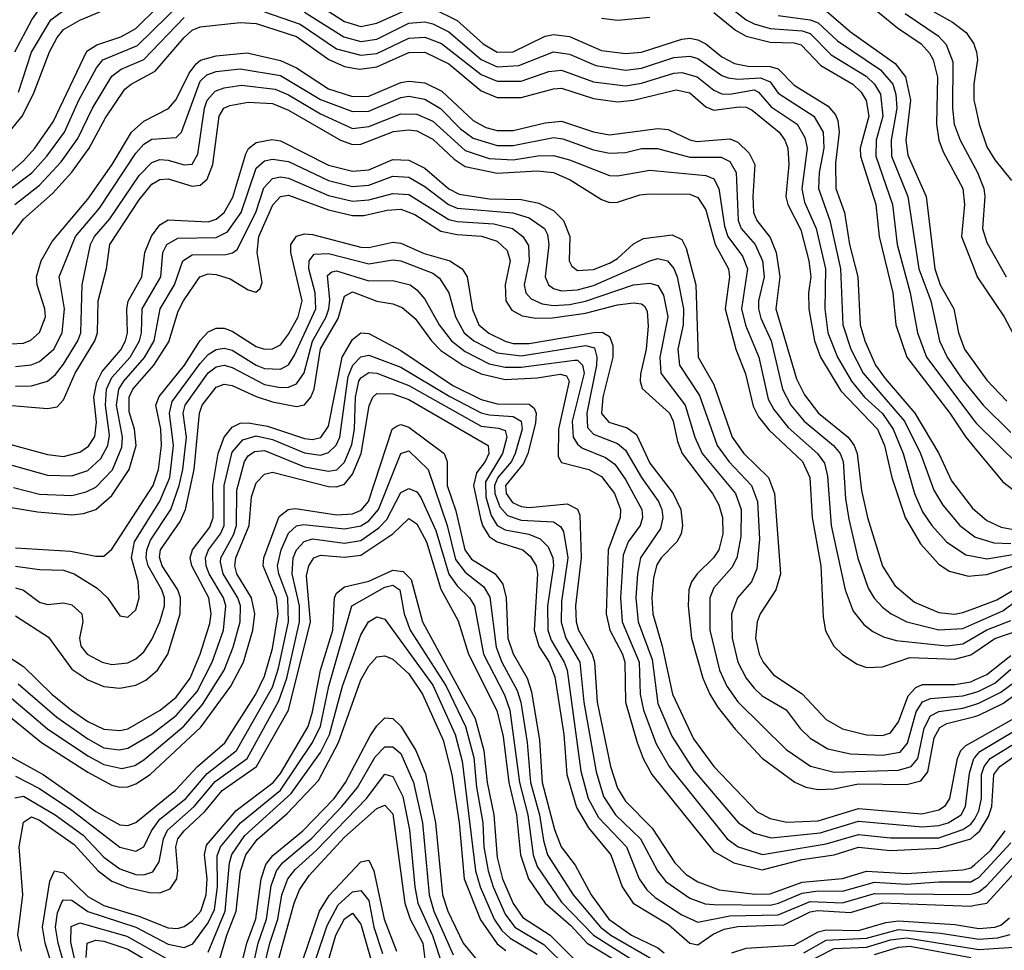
# Model space of a CAD drawing. Header units: inches. Extents: x 990535 to 1117859, y 769386 to 892122.
# Tile 259 of 656: x 1017620 to 1020073, y 875692 to 878010. Entities that reach past the tile are written whole.
import ezdxf

# ---------------------------------------------------------------- set-up
doc = ezdxf.new("R2010")
doc.units = ezdxf.units.IN
doc.header["$MEASUREMENT"] = 0
doc.layers.add('B0817', color=7, linetype='Continuous')
doc.layers.add('B0827', color=7, linetype='Continuous')

msp = doc.modelspace()

# ---------------------------------------------------------------- linework, layer by layer
at = {"layer": 'B0817', "color": 5}
for points, elevation in [([(1017530, 877571.9), (1017630, 877658.6), (1017658, 877690), (1017704, 877756), (1017788.1, 877931.9), (1017812.4, 877947.6), (1017872.3, 877967.7), (1017910, 877988), (1018020.8, 878099.2)], 4080), ([(1017544.6, 877670), (1017626.8, 877770), (1017654.5, 877825.5), (1017694.5, 877930), (1017713.8, 877966.2), (1017730, 877985.9), (1017770, 878009.4), (1017870, 878050.5)], 4120), ([(1017590, 877583.3), (1017650.9, 877629.1), (1017687.7, 877670), (1017732.3, 877730), (1017767.7, 877810), (1017811.5, 877890), (1017828, 877910), (1017914, 877946), (1018025.4, 878054.6)], 4060), ([(1018350, 878056.1), (1018430, 878005.7), (1018470, 877993.5), (1018510, 878001.7), (1018590, 878037.6)], 4080), ([(1019362.8, 878062.8), (1019430, 878010), (1019450, 878000), (1019490, 877988.6), (1019570, 877982.5), (1019590, 877975.7), (1019642.5, 877922.5), (1019729.4, 877869.4), (1019749.8, 877849.7), (1019764.8, 877824.8), (1019770.7, 877770), (1019754.3, 877710), (1019753, 877670), (1019794.9, 877550), (1019806.3, 877450), (1019838.8, 877330), (1019857, 877230), (1019880, 877170), (1020000, 877009.6)], 4140), ([(1019711, 878070), (1019807.8, 877990), (1019866, 877950), (1019887.3, 877927.3), (1019896.6, 877910), (1019906.8, 877866.8), (1019904.4, 877750), (1019910.6, 877710.6), (1019921.5, 877681.5), (1019969.8, 877590), (1019974.7, 877550), (1019966.5, 877470), (1020000, 877385.7)], 4220), ([(1019862.9, 878050), (1019944.1, 878004.1), (1019978.1, 877978.1), (1019997.2, 877950), (1020000, 877941.9)], 4260), ([(1017608.7, 877930), (1017650.6, 878010), (1017670, 878037.7)], 4160), ([(1017617.3, 877830), (1017650, 877929.1), (1017698, 878010), (1017730, 878033.3)], 4140), ([(1018230.7, 878030), (1018319.3, 877999.3), (1018410, 877937.7), (1018470, 877921.6), (1018510, 877925.9), (1018590, 877964.1), (1018630, 877967), (1018671.3, 877951.3), (1018770, 877873.6), (1018810, 877856.8), (1018870, 877857.1), (1018938.9, 877881.1), (1018970, 877884.7), (1019050, 877855.5), (1019130, 877845.8), (1019170, 877851.9), (1019250, 877877), (1019270, 877878.9), (1019307.9, 877867.9), (1019350, 877834.5), (1019370, 877825.8), (1019390, 877824.7), (1019450, 877835.5), (1019461.3, 877830), (1019492.9, 877792.9), (1019557.4, 877750), (1019576.9, 877716.9), (1019582.3, 877690), (1019568.9, 877588.9), (1019576.1, 877556.1), (1019605, 877490), (1019628.4, 877390), (1019626.3, 877290), (1019634.2, 877230), (1019657.8, 877170), (1019692.8, 877110), (1019725.4, 877070), (1019770, 877029), (1019796.8, 876990), (1019821.1, 876930), (1019849.8, 876830), (1019870, 876784.4), (1019893, 876750), (1019929.5, 876709.5), (1019977.4, 876677.3), (1020000, 876672.9)], 4040), ([(1018330, 878029.3), (1018427.7, 877967.7), (1018470, 877956.4), (1018510, 877961.7), (1018590, 878001.3), (1018630, 878004.9), (1018650, 878000), (1018690, 877980.3), (1018770, 877911.5), (1018810, 877893), (1018863.9, 877896.1), (1018950, 877930), (1018990, 877924.5), (1019055.9, 877895.9), (1019130, 877884.7), (1019170, 877889.3), (1019250, 877916.4), (1019290, 877919.8), (1019310, 877913.3), (1019370, 877871.4), (1019385.4, 877865.4), (1019410, 877862.4), (1019465.7, 877865.7), (1019490, 877855.6), (1019510, 877827.3), (1019598.9, 877770), (1019622, 877730), (1019624, 877690), (1019612.6, 877630), (1019610.5, 877590), (1019639, 877510), (1019665.7, 877390), (1019670.9, 877250), (1019691.5, 877190), (1019722.1, 877130), (1019825, 877010), (1019864.7, 876930), (1019898, 876838), (1019920.7, 876800.7), (1019962.4, 876750), (1020000, 876722.5)], 4060), ([(1018650, 878038.2), (1018710, 878008.6), (1018775.1, 877950), (1018810, 877929.7), (1018850, 877930), (1018930, 877969.2), (1018950, 877973.8), (1018990, 877968.4), (1019070, 877933.6), (1019130, 877926), (1019170, 877929.4), (1019270, 877961.8), (1019290, 877964), (1019310, 877960.4), (1019329.9, 877949.9), (1019370, 877917.5), (1019401.3, 877901.3), (1019434.8, 877894.8), (1019490, 877893.8), (1019510, 877887.8), (1019550, 877847.2), (1019634.6, 877794.6), (1019653, 877773), (1019658.9, 877758.9), (1019661.9, 877730), (1019652.9, 877652.9), (1019653.6, 877590), (1019675, 877530), (1019687.6, 877450), (1019708.6, 877370), (1019714.7, 877250), (1019726.2, 877210), (1019752.6, 877150), (1019776.3, 877116.3), (1019850.8, 877030), (1019910.3, 876930), (1019941.8, 876861.8), (1019993.9, 876793.9), (1020000, 876788.6)], 4080), ([(1019350, 878028.5), (1019404, 877984), (1019430, 877969.3), (1019490, 877954.5), (1019550, 877952.7), (1019567.6, 877947.6), (1019616, 877896), (1019696.2, 877850), (1019716.9, 877830), (1019729.4, 877809.4), (1019735.6, 877770), (1019714.6, 877690), (1019715.3, 877670), (1019753, 877550), (1019761.4, 877470), (1019795.4, 877330), (1019803.3, 877250), (1019830.8, 877170), (1019937.4, 877030), (1019977.7, 876970), (1020000, 876943.3)], 4120), ([(1019630, 878032.5), (1019690, 877980.4), (1019801.5, 877901.5), (1019827.7, 877867.7), (1019839.4, 877810), (1019828.2, 877710), (1019833, 877673), (1019879.1, 877570), (1019900.8, 877390), (1019913.9, 877350), (1019947.7, 877290), (1019959.2, 877230), (1019974.3, 877190), (1020000, 877154.3)], 4180), ([(1019826.1, 878026.1), (1019908.7, 877970), (1019928.8, 877948.8), (1019945.5, 877905.6), (1019944.3, 877790), (1019948.6, 877750), (1019963.4, 877710), (1020000, 877642.4)], 4240), ([(1017550, 877408), (1017630, 877513.4), (1017702.4, 877577.6), (1017750, 877630.4), (1017793.3, 877690), (1017834.3, 877765.7), (1017882.7, 877837.3), (1017897.8, 877850), (1017957.7, 877882.2), (1018030, 877966.1), (1018050, 877984.2), (1018070, 877992.2), (1018170, 878003.4), (1018210, 878000.9), (1018310, 877968.3), (1018390.8, 877910.8), (1018430, 877893.9), (1018467.1, 877887.1), (1018510, 877892.8), (1018590, 877928.6), (1018630, 877929.8), (1018690, 877900.4), (1018770, 877833), (1018810, 877816.6), (1018870, 877816.1), (1018950, 877838.5), (1018970, 877840), (1019050, 877814), (1019110, 877805.8), (1019150, 877810), (1019255.7, 877835.7), (1019290, 877827.8), (1019330, 877793.6), (1019350, 877784.9), (1019413.2, 877793.2), (1019430, 877792.8), (1019445.2, 877785.2), (1019512.6, 877730), (1019527, 877710), (1019534, 877690), (1019536.6, 877650), (1019529.6, 877570), (1019534, 877550), (1019566.5, 877486.5), (1019586.8, 877410), (1019591.8, 877370), (1019585.7, 877330), (1019586.2, 877290), (1019600.7, 877210), (1019615.4, 877170), (1019665.8, 877085.8), (1019757.6, 876990), (1019775.3, 876950), (1019793.1, 876870), (1019826.7, 876770), (1019865.1, 876705.1), (1019910, 876654), (1019936.3, 876636.3), (1019984.3, 876624.3), (1020000, 876625.6)], 4020), ([(1017608.6, 877550), (1017670, 877597.9), (1017723.6, 877656.4), (1017765.6, 877714.4), (1017802.1, 877790), (1017850.3, 877870), (1017873.1, 877886.9), (1017930, 877910.8), (1018030, 878016.2)], 4040), ([(1019070, 878014.2), (1019110, 878009.4), (1019190, 878016.8)], 4120), ([(1019510, 878020.7), (1019590, 878010.2), (1019610, 878002.6), (1019657.5, 877957.5), (1019765.1, 877885.1), (1019795.6, 877850), (1019803.6, 877823.6), (1019805.7, 877790), (1019791.3, 877710), (1019792.3, 877670), (1019833.2, 877570), (1019860.2, 877390), (1019890.4, 877309.6), (1019912.4, 877210), (1019931.4, 877170), (1019970, 877112.3), (1020000, 877075.8)], 4160), ([(1017597.4, 877202.6), (1017630, 877204.9), (1017648.1, 877211.9), (1017670, 877231.3), (1017684.4, 877270), (1017683.4, 877290), (1017664.4, 877350), (1017662.7, 877370), (1017674.1, 877410), (1017701.8, 877458.2), (1017790, 877563.3), (1017850.8, 877650), (1017899, 877730), (1017930, 877757.2), (1017990.9, 877789), (1018010, 877811.3), (1018042.6, 877877.4), (1018059.8, 877900.2), (1018070.6, 877909.4), (1018110, 877920.3), (1018187.4, 877927.4), (1018270, 877908.6), (1018310, 877890.4), (1018390, 877838.2), (1018450, 877819.2), (1018490, 877819.9), (1018570, 877853.7), (1018590, 877857.6), (1018630, 877852.7), (1018672.3, 877832.3), (1018750, 877759.5), (1018781.9, 877741.9), (1018810, 877734.2), (1018850, 877734.5), (1018930, 877753.6), (1018970, 877757.7), (1019050, 877731.1), (1019090, 877723.8), (1019210, 877739.6), (1019236.4, 877736.4), (1019290, 877711), (1019307.3, 877707.3), (1019390, 877713.5), (1019410, 877704.9), (1019438.1, 877678.1), (1019451.8, 877650), (1019446.7, 877570), (1019448.7, 877530), (1019456.8, 877510), (1019490, 877467.6), (1019505.4, 877430), (1019514.3, 877370), (1019504.1, 877290), (1019556.1, 877116.1), (1019575.5, 877075.5), (1019610.3, 877030.3), (1019684.1, 876970), (1019699.1, 876950), (1019706.6, 876930), (1019717.9, 876837.9), (1019732.9, 876770), (1019770, 876648.8), (1019800.5, 876600.5), (1019850, 876559.3), (1019910, 876533.7), (1019949.6, 876529.6), (1019970, 876533.3), (1020000, 876544.7)], 3980), ([(1017610, 877146.8), (1017649.1, 877150.9), (1017670, 877159), (1017705.4, 877190), (1017726.5, 877230), (1017732.5, 877290), (1017719.2, 877370), (1017759.6, 877470), (1017818.9, 877541.1), (1017910, 877677.6), (1017930, 877700.5), (1017950, 877713.1), (1018010, 877716.8), (1018023.9, 877730), (1018070, 877857), (1018087, 877873), (1018110, 877881.5), (1018170, 877888.2), (1018270, 877871.2), (1018370, 877811.9), (1018450, 877781.5), (1018490, 877782.8), (1018570, 877816.7), (1018590, 877819.5), (1018630, 877812.5), (1018669.2, 877789.2), (1018718.8, 877738.8), (1018750, 877715.2), (1018810, 877696.8), (1018850, 877697.1), (1018950, 877716.9), (1018973.8, 877713.8), (1019050, 877686.3), (1019090, 877677.6), (1019130, 877679.8), (1019170, 877689.1), (1019209.1, 877689.1), (1019290, 877667.9), (1019368.2, 877668.2), (1019390, 877657.2), (1019405.7, 877630), (1019410.3, 877510), (1019418.1, 877490), (1019453, 877450), (1019471, 877410), (1019475, 877370), (1019461.2, 877310), (1019461.2, 877290), (1019466.6, 877266.6), (1019492.6, 877210), (1019520.5, 877090), (1019541.7, 877050), (1019574.9, 877010), (1019648.1, 876950), (1019664.9, 876930), (1019671.7, 876910), (1019677.5, 876817.5), (1019685.9, 876765.9), (1019708.7, 876668.7), (1019734.5, 876594.5), (1019749.4, 876569.4), (1019770, 876546.9), (1019791.8, 876530), (1019830.6, 876510.6), (1019910, 876490.5), (1019970, 876493.7), (1020000, 876507)], 3960), ([(1020000, 877867.2), (1019997.4, 877850), (1019997.9, 877810), (1020000, 877800.3)], 4260), ([(1017610, 877097.4), (1017650, 877098.2), (1017690, 877110.1), (1017710, 877126.9), (1017730, 877152.5), (1017765.5, 877210), (1017772.8, 877230), (1017776.5, 877350), (1017796.5, 877450), (1017806.9, 877470), (1017845.4, 877514.6), (1017918.1, 877621.9), (1017950, 877654.6), (1017970, 877661.7), (1017990, 877660.7), (1018030, 877649), (1018050, 877650.1), (1018064.6, 877675.4), (1018080.7, 877790), (1018087.2, 877810), (1018107.5, 877832.5), (1018130, 877840.8), (1018173, 877847), (1018257, 877837), (1018290, 877823.2), (1018370, 877775.7), (1018450, 877739.7), (1018490, 877744), (1018570, 877775.7), (1018610, 877775.2), (1018650, 877757.6), (1018730, 877684.4), (1018790, 877664.5), (1018850, 877661.5), (1018911.6, 877671.6), (1018950, 877672.3), (1018990, 877661.2), (1019090, 877622.4), (1019110, 877621.3), (1019190, 877635.9), (1019330, 877622.6), (1019350, 877613.9), (1019362.4, 877590), (1019376.2, 877496.2), (1019384.4, 877470), (1019421.4, 877421.4), (1019433.3, 877390), (1019418.6, 877290), (1019429.1, 877249.1), (1019461.9, 877170), (1019485, 877065), (1019499, 877039), (1019534.8, 876994.8), (1019608.4, 876930), (1019625.4, 876905.4), (1019633.1, 876873.1), (1019642.1, 876750), (1019676.8, 876590), (1019697.3, 876537.3), (1019723.9, 876503.9), (1019746.3, 876486.3), (1019772.8, 876472.8), (1019804.1, 876464.1), (1019930, 876451), (1019970, 876455.6), (1020000, 876473)], 3940), ([(1017570, 877052), (1017690, 877041.7), (1017713.9, 877046.1), (1017730, 877063.7), (1017758.3, 877130), (1017808.1, 877210), (1017814.7, 877230), (1017816, 877310), (1017836.6, 877390), (1017845, 877450), (1017918.2, 877561.8), (1017950, 877600.8), (1017970, 877612.5), (1017990, 877614.2), (1018050, 877595.9), (1018070, 877598.1), (1018087.3, 877612.7), (1018101.6, 877650), (1018117.5, 877770), (1018128.9, 877790), (1018143.7, 877796.3), (1018190, 877804.5), (1018250, 877801.8), (1018290, 877784.6), (1018419.7, 877710), (1018450, 877699.7), (1018470, 877700), (1018551.7, 877731.7), (1018590, 877736.1), (1018610, 877733.3), (1018650, 877712.7), (1018702.6, 877662.6), (1018730, 877644.5), (1018810, 877627.7), (1018910, 877633.9), (1018950, 877629.4), (1018991.5, 877611.5), (1019070, 877562.5), (1019090, 877555.3), (1019110, 877556), (1019165.8, 877574.2), (1019190, 877576.5), (1019290, 877575.3), (1019310, 877567.4), (1019330, 877536.6), (1019353, 877450), (1019386.3, 877390), (1019388.9, 877370), (1019377.8, 877290), (1019405, 877190), (1019428.3, 877128.3), (1019447.5, 877047.5), (1019461, 877021), (1019487.7, 876987.7), (1019571.1, 876910), (1019589.3, 876870), (1019594.7, 876770), (1019616, 876650), (1019622.3, 876522.3), (1019628.2, 876488.2), (1019648.8, 876450), (1019669.4, 876430), (1019705.4, 876405.4), (1019730, 876396.6), (1019770, 876398.5), (1019838.5, 876421.5), (1019950, 876417.6), (1019990, 876428.2), (1020000, 876435)], 3920), ([(1017570, 876959.7), (1017690, 876927.3), (1017730, 876922.5), (1017770, 876932.7), (1017791.8, 876948.2), (1017808, 876972), (1017812, 877008), (1017805.6, 877070), (1017812.6, 877107.4), (1017826.2, 877133.8), (1017872.3, 877187.7), (1017884.2, 877210), (1017888.9, 877230), (1017887.3, 877290), (1017890.8, 877309.2), (1017924.9, 877370), (1017932.1, 877430), (1017948.7, 877471.3), (1017970, 877499.7), (1017990, 877511.6), (1018090, 877506.9), (1018110, 877513.8), (1018130, 877529.8), (1018151.9, 877568.1), (1018183.5, 877676.5), (1018190.7, 877689.3), (1018210, 877704.3), (1018248.4, 877711.6), (1018270, 877708.3), (1018390, 877648), (1018450, 877633.1), (1018490, 877636), (1018550, 877661.9), (1018590, 877660), (1018630, 877640.5), (1018690, 877589.2), (1018715.5, 877575.5), (1018790, 877563.9), (1018870, 877562.5), (1018913.6, 877553.6), (1018950, 877534.9), (1018974.9, 877510), (1018991, 877470), (1018989.5, 877409.5), (1018996, 877396), (1019010, 877385.7), (1019050, 877388.3), (1019090, 877403.6), (1019110, 877415.8), (1019150, 877452), (1019174.4, 877465.6), (1019246, 877474), (1019270, 877462.9), (1019281, 877441), (1019305.1, 877350), (1019311.1, 877170), (1019350, 877101.5), (1019395.9, 876970), (1019424.6, 876930), (1019486.4, 876870), (1019501, 876830), (1019515.8, 876630), (1019504.5, 876590), (1019465.6, 876530), (1019458, 876510), (1019453.9, 876470), (1019463.1, 876430), (1019473, 876410), (1019498.6, 876378.6), (1019570, 876331.1), (1019630, 876267.1), (1019670, 876244.1), (1019730, 876229), (1019770, 876227), (1019790, 876233.8), (1019810, 876261.2), (1019834.2, 876325.8), (1019852.8, 876347.2), (1019870, 876354.3), (1019950, 876354.6), (1019990, 876361.1), (1020000, 876365.8)], 3880), ([(1017450, 876943.4), (1017690, 876875.8), (1017750, 876874.2), (1017790, 876887.4), (1017822.8, 876917.2), (1017840.4, 876950), (1017844.6, 876975.4), (1017834, 877050), (1017836.8, 877090), (1017850, 877118.8), (1017896.1, 877170), (1017919, 877210), (1017923.8, 877230), (1017925.7, 877290), (1017971.9, 877370), (1017977.3, 877430), (1017987.3, 877450), (1018014.2, 877465.8), (1018110, 877467.7), (1018138, 877482), (1018172.4, 877530), (1018210, 877640.5), (1018230, 877658.8), (1018250, 877662.8), (1018290, 877656.9), (1018389.9, 877610.1), (1018450, 877595), (1018490, 877598.4), (1018550, 877620.6), (1018590, 877618.3), (1018630, 877595.2), (1018689.1, 877550), (1018710, 877541.2), (1018849.4, 877529.4), (1018890, 877517), (1018927.9, 877490), (1018935.2, 877475.2), (1018938.4, 877450), (1018929.8, 877369.8), (1018938.2, 877350), (1018950, 877341.1), (1018970, 877335), (1019010, 877337.1), (1019050, 877348.5), (1019190, 877409.8), (1019210, 877415.3), (1019234.6, 877410), (1019250, 877390.8), (1019258.6, 877370), (1019274, 877290), (1019273.5, 877250), (1019260.5, 877190), (1019264.4, 877150), (1019314.3, 877074.3), (1019358.5, 876950), (1019387.1, 876910), (1019444, 876850), (1019458.4, 876810), (1019463.4, 876716.6), (1019457.2, 876642.8), (1019443.5, 876610), (1019408.9, 876570), (1019393.8, 876530), (1019395.1, 876470), (1019410, 876410.1), (1019430.4, 876370.4), (1019450, 876344.8), (1019470, 876326.1), (1019530, 876291.6), (1019564.8, 876244.8), (1019590, 876221), (1019633.8, 876193.8), (1019690, 876181.2), (1019770, 876178.3), (1019813.9, 876186.1), (1019832.1, 876207.9), (1019853.9, 876286.1), (1019870, 876311), (1019890, 876319.8), (1019970, 876326), (1020000, 876334.6)], 3860), ([(1017604.9, 876844.9), (1017670, 876828), (1017750, 876825.4), (1017786, 876834), (1017810, 876845.8), (1017851.3, 876888.7), (1017874.7, 876945.3), (1017876.9, 876970), (1017861.5, 877050), (1017867.7, 877090), (1017880, 877110), (1017931.4, 877168.6), (1017955.1, 877210), (1017970.7, 877290), (1018006.4, 877350), (1018026.8, 877410), (1018050, 877424.2), (1018134.2, 877425.8), (1018150.6, 877429.4), (1018161.9, 877438.1), (1018208.7, 877530), (1018228.6, 877591.4), (1018250, 877614.8), (1018270, 877618.9), (1018290, 877615.8), (1018390, 877572.6), (1018450, 877558.6), (1018490, 877561.3), (1018550, 877577.3), (1018590, 877575.1), (1018690, 877512.2), (1018710, 877507.3), (1018801.5, 877501.5), (1018847.9, 877490), (1018873.9, 877470), (1018887.8, 877447.8), (1018889.6, 877410), (1018877.6, 877350), (1018881.3, 877330), (1018894.8, 877314.8), (1018922.4, 877302.4), (1018950, 877298.5), (1018990, 877301.1), (1019030, 877309.4), (1019150, 877349.8), (1019190, 877353.7), (1019210, 877348.4), (1019224.5, 877324.5), (1019235.5, 877270), (1019215.2, 877170), (1019217.6, 877130), (1019278.8, 877050), (1019302.7, 876970), (1019320.5, 876930), (1019403.5, 876830), (1019417.7, 876790), (1019416.8, 876723.2), (1019407.5, 876670), (1019394.6, 876645.4), (1019350, 876595.3), (1019339.9, 876570), (1019339.8, 876490), (1019363.9, 876390), (1019382.3, 876350), (1019410, 876311.2), (1019530, 876192.5), (1019590.7, 876150.7), (1019650, 876136), (1019810, 876140.8), (1019841.5, 876150), (1019857.8, 876170), (1019874.2, 876245.8), (1019890, 876276.2), (1019910, 876287), (1019970, 876295.7), (1020000, 876304.6)], 3840), ([(1017544, 876804), (1017664.7, 876784.7), (1017750, 876777), (1017779.5, 876780.5), (1017810, 876790.6), (1017850, 876824.8), (1017893, 876890), (1017910.3, 876950), (1017906.3, 876990), (1017893.4, 877033.4), (1017893.1, 877070), (1017902.2, 877090), (1017954.3, 877150), (1017991.8, 877208.2), (1018015.5, 877284.5), (1018029, 877310), (1018069.1, 877370), (1018090, 877377.2), (1018110, 877376), (1018145.2, 877365.2), (1018190, 877337.5), (1018208.6, 877331.4), (1018219.2, 877340.8), (1018224.2, 877355.8), (1018212.4, 877430), (1018216.6, 877470), (1018251.2, 877548.8), (1018270, 877570.1), (1018290, 877573.1), (1018390, 877536.5), (1018450, 877522.2), (1018477.8, 877522.2), (1018536.2, 877536.2), (1018570, 877538.4), (1018605, 877525), (1018670, 877483.6), (1018710, 877475.1), (1018771.1, 877471.1), (1018810, 877458.5), (1018835, 877435), (1018842.7, 877410), (1018830.3, 877350), (1018831.4, 877310), (1018846.6, 877286.6), (1018872.4, 877272.4), (1018906.7, 877266.7), (1018948, 877268), (1019030, 877279.6), (1019110, 877300.2), (1019150, 877305.1), (1019170, 877302.9), (1019176.9, 877296.9), (1019184.1, 877284.1), (1019186.5, 877246.5), (1019181.1, 877190), (1019167.4, 877127.4), (1019165.9, 877110), (1019171.6, 877091.6), (1019239.4, 877030), (1019248.9, 877010), (1019259.3, 876959.3), (1019270.8, 876930), (1019346.3, 876830), (1019362, 876802), (1019371.8, 876770), (1019372.5, 876730), (1019361.9, 876690), (1019348.8, 876670), (1019307.9, 876630), (1019293.8, 876610), (1019287.3, 876590), (1019285.8, 876550), (1019294.4, 876470), (1019322.4, 876370), (1019339.5, 876330), (1019358.9, 876298.9), (1019402.7, 876242.7), (1019470, 876171.2), (1019551.2, 876111.2), (1019578.9, 876098.9), (1019610, 876092.5), (1019650, 876094.6), (1019710, 876106.5), (1019830, 876105.6), (1019865.9, 876114.1), (1019882.9, 876137.1), (1019898.9, 876221.1), (1019912.7, 876247.3), (1019930, 876256.8), (1020000, 876274.9)], 3820), ([(1017610, 876695), (1017746.7, 876686.7), (1017810, 876673.8), (1017830, 876674.3), (1017850, 876691.5), (1017953, 876850), (1017966.2, 876890), (1017974.1, 876950), (1017972, 876990), (1017959.7, 877050), (1017968.2, 877071.8), (1018030.7, 877150), (1018070, 877210.8), (1018090, 877232.5), (1018110, 877242.3), (1018130, 877241.9), (1018150, 877234.2), (1018210, 877196.5), (1018230, 877189.8), (1018249.9, 877190.1), (1018270, 877200.4), (1018290, 877226.9), (1018314.1, 877270), (1018324.6, 877310), (1018296, 877430), (1018295.9, 877450), (1018310, 877471.4), (1018330, 877476.6), (1018350, 877475.1), (1018470, 877444), (1018490, 877443.1), (1018550, 877456.3), (1018570, 877453.8), (1018627.9, 877427.9), (1018692.2, 877410), (1018722.5, 877390), (1018734.9, 877370), (1018748.2, 877288.2), (1018764.2, 877250), (1018789.1, 877229.1), (1018830, 877209.2), (1018850, 877204.1), (1018890, 877203.4), (1019051.2, 877231.2), (1019071.7, 877231.7), (1019090, 877221.2), (1019098.5, 877198.5), (1019097.8, 877170), (1019073, 877070), (1019069.6, 877029.6), (1019087.9, 877007.9), (1019133.5, 876993.5), (1019157, 876977), (1019190, 876905.3), (1019248.6, 876830), (1019267.9, 876790), (1019271.7, 876750), (1019268.6, 876730), (1019257.6, 876710), (1019218.7, 876670), (1019208, 876652), (1019199.9, 876620.1), (1019195, 876570), (1019198.2, 876530), (1019221.3, 876450), (1019246.5, 876330), (1019299.3, 876219.3), (1019349.5, 876150), (1019457.4, 876037.4), (1019490, 876020.1), (1019531.4, 876011.4), (1019610, 876014.3), (1019710, 876045.6), (1019867.6, 876032.4), (1019910, 876041.7), (1019927, 876053), (1019938, 876070), (1019956.7, 876170), (1019964.8, 876190), (1019977.4, 876202.6), (1020000, 876215.2)], 3780), ([(1017610, 876648.8), (1017670, 876640.4), (1017730, 876638.9), (1017756.6, 876630), (1017813.9, 876593.9), (1017839.1, 876570), (1017870, 876525.4), (1017890, 876521.8), (1017910, 876540.2), (1017917.9, 876570), (1017915.8, 876610), (1017899, 876670), (1017906.1, 876710), (1017970, 876810.7), (1017994.3, 876870), (1018003.8, 876950), (1017993.9, 877030), (1018000.5, 877059.5), (1018070, 877153.9), (1018090, 877176.2), (1018110, 877189.1), (1018130, 877192.1), (1018150, 877187), (1018209.5, 877149.5), (1018230, 877141.5), (1018270, 877139.7), (1018290, 877150.8), (1018305.3, 877174.7), (1018358.2, 877290), (1018357, 877330), (1018341, 877390), (1018341.7, 877410), (1018353.8, 877426.2), (1018390, 877427.9), (1018490, 877402.3), (1018550, 877412.3), (1018570, 877409.8), (1018650, 877378.9), (1018666.2, 877366.2), (1018689.4, 877330), (1018706.1, 877270), (1018728, 877230), (1018752.1, 877210), (1018810, 877180.4), (1018870, 877173.2), (1019030, 877198.7), (1019052.8, 877192.8), (1019058.7, 877170), (1019057.4, 877150), (1019033.1, 877030), (1019034.8, 876994.8), (1019050, 876977.6), (1019110, 876954.8), (1019130, 876938.3), (1019170, 876870.1), (1019212.3, 876810), (1019220.4, 876790), (1019222.7, 876770), (1019217.2, 876742.8), (1019167.5, 876670), (1019159.6, 876630), (1019155.9, 876570), (1019161.5, 876510), (1019196.2, 876416.2), (1019210, 876307.1), (1019245.2, 876225.2), (1019300.3, 876140.3), (1019411.6, 876010), (1019450, 875983.6), (1019492.3, 875972.3), (1019615.1, 875984.9), (1019710, 876013.9), (1019870, 876000.1), (1019910, 876002.9), (1019933.7, 876010), (1019966.3, 876030), (1019976.9, 876050), (1019986.4, 876133.6), (1019997.9, 876170), (1020000, 876172.6)], 3760), ([(1017610, 876594.8), (1017630, 876589.3), (1017670, 876559.4), (1017690, 876553.3), (1017730, 876558), (1017750, 876553), (1017774.9, 876530), (1017777.9, 876510), (1017769.3, 876470), (1017772.8, 876450), (1017788.6, 876430), (1017826.3, 876410), (1017850, 876404.1), (1017890, 876408.6), (1017910, 876418.3), (1017930, 876435.5), (1017950, 876466.4), (1017970, 876510.1), (1017981.4, 876550), (1017981.1, 876570), (1017974.3, 876590), (1017940.6, 876650), (1017935.7, 876670), (1017937.1, 876690), (1017946.1, 876713.9), (1017997.3, 876790), (1018018, 876850), (1018027, 876890), (1018035.7, 876970), (1018027.7, 877030), (1018032.4, 877050), (1018090, 877130.3), (1018110, 877145.6), (1018130, 877149.8), (1018150, 877144), (1018230, 877101.4), (1018270, 877094.3), (1018290, 877095.2), (1018310, 877103.1), (1018329, 877131), (1018350.1, 877209.9), (1018384.3, 877270), (1018390.7, 877290), (1018392.8, 877312.8), (1018387.1, 877372.9), (1018398, 877382), (1018410, 877384.9), (1018490, 877359.6), (1018550, 877360.5), (1018593, 877350), (1018610, 877337.8), (1018630, 877314.3), (1018665.3, 877250), (1018695.9, 877210), (1018730, 877183.4), (1018790, 877153.1), (1018830, 877144.5), (1018870, 877144.7), (1019002.5, 877162.5), (1019010, 877161.9), (1019022.9, 877150), (1019026.6, 877130), (1018997.2, 877010), (1018999, 876970), (1019010, 876953.1), (1019023, 876943), (1019079.6, 876919.6), (1019102.8, 876902.8), (1019130, 876865), (1019170.1, 876790), (1019171.9, 876770), (1019166.2, 876750), (1019136.8, 876710), (1019123.9, 876676.1), (1019117.6, 876570), (1019121.1, 876510), (1019164.2, 876410), (1019166.4, 876330), (1019174.3, 876290), (1019206.1, 876206.1), (1019238.5, 876150), (1019382.8, 875970), (1019410.6, 875950), (1019471.1, 875931.1), (1019630, 875957.4), (1019710, 875981), (1019790, 875972.1), (1019910, 875972.7), (1019970, 875993), (1019990, 876006.4), (1020000.1, 876019.9)], 3740), ([(1017610, 876525.1), (1017692.2, 876472.2), (1017750, 876392.6), (1017790, 876365.8), (1017830, 876349.2), (1017870, 876344.9), (1017910, 876352.6), (1017935, 876365), (1017963.9, 876390), (1017989.7, 876430), (1018020, 876530), (1018021, 876570), (1018014.3, 876590), (1017975.5, 876650), (1017968.8, 876671.2), (1017971.1, 876690), (1018020, 876760), (1018033.8, 876790), (1018055.2, 876890), (1018068.5, 877030), (1018075.4, 877050), (1018110, 877095), (1018130, 877102.7), (1018150, 877099.4), (1018210, 877071.5), (1018250, 877058.5), (1018310, 877047.2), (1018330, 877050.7), (1018345.9, 877070), (1018354.1, 877090), (1018370, 877190.1), (1018414.1, 877265.9), (1018430, 877321.6), (1018450, 877332.1), (1018510, 877309.1), (1018550, 877302.7), (1018573.4, 877293.4), (1018605.8, 877265.8), (1018646.5, 877210), (1018670, 877186.2), (1018724.8, 877150), (1018770, 877128.4), (1018830, 877114.3), (1018910, 877118.4), (1018967.1, 877127.1), (1018982.9, 877122.9), (1018989.8, 877109.8), (1018963, 876990), (1018961.9, 876921.9), (1018970, 876907.4), (1019038.8, 876890), (1019070, 876872.1), (1019102.1, 876830), (1019117.5, 876790), (1019116.8, 876770), (1019086.8, 876690), (1019081.5, 876530), (1019090.4, 876490), (1019122.4, 876430), (1019128.5, 876410), (1019130, 876310), (1019158.9, 876210), (1019173.5, 876170), (1019195.5, 876130), (1019350, 875938.4), (1019399.8, 875910), (1019470, 875892.7), (1019570, 875918.1), (1019650, 875930), (1019710, 875949.1), (1019790, 875940.5), (1019910, 875946.5), (1019989.9, 875970.1), (1020000, 875978.9)], 3720), ([(1017587.2, 876427.2), (1017630, 876398.9), (1017700.8, 876330), (1017749.8, 876290), (1017790, 876262.3), (1017830, 876242.9), (1017870, 876239.4), (1017890, 876244.1), (1017970.8, 876290), (1018010, 876322.5), (1018044.9, 876370), (1018070.1, 876430), (1018094.1, 876505.9), (1018097.9, 876530), (1018091.9, 876570), (1018049, 876650), (1018045.3, 876670), (1018050.6, 876690), (1018093.9, 876746.1), (1018102.8, 876770), (1018102, 876850), (1018115, 876930), (1018129.7, 876970.3), (1018150, 876995.7), (1018170, 877004.9), (1018190, 877005.8), (1018237.7, 876997.7), (1018330, 876966.7), (1018350, 876964.3), (1018370.7, 876969.3), (1018390, 876997.7), (1018423.6, 877170), (1018450, 877213.4), (1018470, 877230.1), (1018490, 877229), (1018570, 877186.1), (1018699.2, 877099.2), (1018770, 877064.3), (1018810, 877053.3), (1018890, 877052.7), (1018902.4, 877042.4), (1018906.9, 877030), (1018905.2, 877005.2), (1018886.2, 876930), (1018875.5, 876904.5), (1018830.9, 876850), (1018832.3, 876830), (1018848, 876808), (1018870, 876797.9), (1018890, 876795.6), (1018984.4, 876804.4), (1019010, 876790.8), (1019016.3, 876776.3), (1019018.9, 876670), (1019005.1, 876550), (1019007.1, 876510), (1019012.7, 876490), (1019046.3, 876430), (1019052.6, 876410), (1019058.8, 876310), (1019092.1, 876150), (1019110, 876095.9), (1019130, 876063.6), (1019196.3, 875996.3), (1019252.7, 875910), (1019280.9, 875880.9), (1019310, 875862.7), (1019362.7, 875842.7), (1019452.3, 875832.3), (1019490, 875833.1), (1019570, 875861.5), (1019670, 875871), (1019730, 875889.4), (1019830, 875883.2), (1019970, 875892.4), (1019990, 875897.2), (1020000, 875906)], 3680), ([(1017616.3, 876356.3), (1017713, 876273), (1017790, 876218.6), (1017830, 876196.9), (1017868.5, 876191.5), (1017890, 876195.7), (1017950, 876230.3), (1018010, 876276.7), (1018062.9, 876337.1), (1018099.7, 876410), (1018128.1, 876490), (1018134, 876550), (1018128.5, 876570), (1018092.5, 876630), (1018084.8, 876650), (1018083.4, 876670), (1018091.2, 876690), (1018120.8, 876730), (1018129.8, 876750), (1018130.1, 876850), (1018150, 876932.7), (1018176.3, 876963.7), (1018210, 876974.1), (1018250, 876964.3), (1018330, 876931.6), (1018370, 876925.9), (1018390, 876931.9), (1018409.2, 876950.8), (1018418.3, 876970), (1018438.8, 877121.2), (1018450.1, 877149.9), (1018470, 877170.9), (1018490, 877174.6), (1018570, 877145), (1018691.9, 877071.9), (1018770, 877031.4), (1018790, 877025.9), (1018850, 877022.1), (1018870.2, 877010.2), (1018872, 876990), (1018855.2, 876930), (1018846.1, 876910), (1018811.5, 876870), (1018803.5, 876850), (1018804.3, 876830), (1018816.7, 876796.7), (1018835.4, 876775.4), (1018870, 876764), (1018950, 876759.2), (1018968.2, 876748.2), (1018975.2, 876735.2), (1018986.4, 876670), (1018970, 876561.3), (1018969.6, 876509.6), (1018981.2, 876470), (1019016.3, 876410), (1019025.7, 876310), (1019056.6, 876136.6), (1019075, 876075), (1019104.6, 876030), (1019167.1, 875970), (1019209.2, 875890), (1019230, 875863.6), (1019290, 875822.4), (1019328.2, 875808.2), (1019350, 875805.9), (1019490, 875804.8), (1019510.8, 875809.2), (1019570, 875834.5), (1019610, 875840.5), (1019670, 875839.9), (1019750, 875861.6), (1019830, 875856.7), (1019910, 875863.1), (1019990, 875863.1), (1020000, 875868.3)], 3660), ([(1017600.1, 876320.1), (1017690, 876243.8), (1017790, 876176.2), (1017830, 876154.7), (1017875.3, 876144.7), (1017907.1, 876152.9), (1017930, 876166.5), (1018029.5, 876250.5), (1018075.8, 876304.2), (1018130, 876390), (1018152.7, 876447.3), (1018169.8, 876510), (1018170.3, 876550), (1018164.1, 876570), (1018127, 876630), (1018121, 876659), (1018121.7, 876670), (1018153.1, 876726.9), (1018160.4, 876750), (1018161.8, 876838.2), (1018180.9, 876910), (1018190, 876923.8), (1018205.3, 876934.7), (1018230, 876937.3), (1018330, 876896.9), (1018390, 876885.4), (1018411, 876889), (1018430, 876908.4), (1018447.8, 876952.2), (1018454.3, 876990), (1018457.2, 877070), (1018465.7, 877110), (1018470, 877118.5), (1018490, 877131.8), (1018510, 877130), (1018590, 877099.3), (1018770, 876997.6), (1018813.1, 876993.1), (1018830, 876986.7), (1018834.3, 876970), (1018823.1, 876930), (1018780.7, 876859.3), (1018781.9, 876821.9), (1018795.2, 876775.2), (1018810.4, 876750.4), (1018830, 876739.2), (1018888.7, 876728.7), (1018917.4, 876717.4), (1018937, 876697), (1018948.6, 876670), (1018950, 876649.7), (1018935.8, 876550), (1018936.5, 876490), (1018944.6, 876464.6), (1018977.3, 876410), (1018984.5, 876390), (1019018.1, 876138.1), (1019037.1, 876070), (1019062.8, 876022.8), (1019132.2, 875950), (1019164.1, 875870), (1019182.6, 875842.6), (1019203.6, 875823.6), (1019270, 875780.2), (1019310, 875762.4), (1019390, 875777.9), (1019510, 875780.6), (1019590, 875813.9), (1019670, 875810.3), (1019750, 875834), (1019970, 875831.2), (1019990, 875831.6), (1020000, 875834.8)], 3640), ([(1017570, 876294.8), (1017675, 876210), (1017790, 876136), (1017850, 876103.4), (1017870, 876098.3), (1017890, 876099.3), (1017910, 876106.6), (1017945.9, 876130), (1018071.6, 876248.4), (1018146.5, 876350), (1018177.8, 876410), (1018201.2, 876490), (1018206.5, 876530), (1018197.6, 876570), (1018161.6, 876630), (1018156.5, 876650), (1018159.3, 876670), (1018192.1, 876750), (1018198.4, 876821.6), (1018210, 876856.4), (1018230, 876878.5), (1018250, 876883.2), (1018390, 876847.4), (1018410, 876846.8), (1018430, 876853.2), (1018450, 876877.9), (1018471.1, 876930), (1018491.5, 877048.5), (1018499.9, 877070), (1018510, 877079.4), (1018550, 877078.4), (1018590, 877064.2), (1018787.5, 876950), (1018789.4, 876930), (1018780.4, 876910), (1018758.6, 876881.4), (1018750.9, 876850), (1018768.2, 876768.2), (1018773.5, 876750), (1018790, 876722.9), (1018810, 876709.7), (1018874.1, 876690), (1018893.3, 876673.3), (1018907, 876650), (1018910.2, 876630), (1018901.8, 876490), (1018914.2, 876450), (1018939.8, 876410), (1018953.4, 876373.4), (1018976, 876230), (1018983.5, 876130), (1019007.8, 876047.8), (1019037.5, 875997.5), (1019093.6, 875930), (1019121.8, 875850), (1019148.6, 875810), (1019236.6, 875756.6), (1019290, 875709.8), (1019310, 875706), (1019347.8, 875732.2), (1019375.3, 875744.7), (1019410, 875751.4), (1019524.1, 875755.9), (1019590, 875788), (1019608.5, 875791.5), (1019690, 875786.5), (1019770, 875810.8), (1019990, 875802.5), (1020000, 875804.3)], 3620), ([(1017590, 876179.4), (1017678.7, 876130), (1017810, 876037.7), (1017870, 876004.9), (1017890, 876003), (1017910, 876010.6), (1018008.7, 876091.3), (1018063.4, 876150), (1018131.3, 876208.7), (1018208.9, 876330), (1018230, 876375), (1018250, 876443.7), (1018264.4, 876530), (1018260, 876570), (1018226.8, 876650), (1018229.1, 876670), (1018267.1, 876772.9), (1018289.4, 876790.6), (1018307.2, 876792.8), (1018410, 876776.8), (1018450, 876779.6), (1018471.3, 876788.7), (1018489.6, 876810.4), (1018548.3, 876990), (1018561, 876999), (1018570, 877001.8), (1018590, 876995.3), (1018677.7, 876930), (1018685.3, 876910), (1018685.7, 876850), (1018707, 876787), (1018729.7, 876689.7), (1018746.5, 876666.5), (1018804.9, 876630), (1018824.5, 876604.5), (1018832.7, 876570), (1018836.5, 876470), (1018850, 876430.5), (1018884.5, 876370), (1018895.9, 876335.9), (1018915.6, 876215.6), (1018922.4, 876110), (1018952.8, 875992.8), (1018969.4, 875950), (1019004.6, 875904.6), (1019044.2, 875830), (1019088.6, 875770), (1019145.1, 875730), (1019210, 875698), (1019225.7, 875685.7)], 3580), ([(1017610, 876125.9), (1017670, 876095.6), (1017750, 876041.2), (1017870, 875948.9), (1017910, 875938.8), (1017929.7, 875950.3), (1017949.2, 875990), (1017970, 876019.1), (1018034.2, 876070), (1018087.2, 876132.8), (1018160.3, 876190), (1018250, 876347.7), (1018265.4, 876394.6), (1018290.5, 876510), (1018288.3, 876570), (1018266.2, 876630), (1018263.1, 876650), (1018271.8, 876690), (1018290, 876731.2), (1018310, 876749.5), (1018327.3, 876752.7), (1018430, 876741.7), (1018470, 876749.7), (1018490, 876761.9), (1018514.6, 876790), (1018570, 876930.1), (1018590, 876936.2), (1018638.3, 876890), (1018685.7, 876750), (1018706, 876666), (1018730, 876633.8), (1018777.2, 876597.2), (1018791.9, 876571.9), (1018807.4, 876447.4), (1018821.3, 876410), (1018859.5, 876339.5), (1018869.2, 876310), (1018884.7, 876210), (1018893, 876110), (1018915.6, 876030), (1018925.3, 875965.3), (1018935.8, 875930), (1018999.3, 875830), (1019067.5, 875750), (1019093, 875730), (1019205.4, 875665.4)], 3560), ([(1017608.1, 876071.9), (1017630, 876076), (1017708.6, 876030), (1017778.7, 875978.7), (1017830, 875924.3), (1017870, 875894.8), (1017910, 875880.9), (1017930, 875879.8), (1017952.5, 875887.5), (1017967.6, 875912.4), (1017978.8, 875970), (1017988.5, 875991.5), (1018055.5, 876050), (1018107.3, 876112.7), (1018187.3, 876170), (1018266.5, 876313.5), (1018286.2, 876370), (1018317.7, 876510), (1018317.9, 876550), (1018299.3, 876630), (1018302, 876670), (1018310.2, 876690), (1018329.1, 876710.9), (1018350, 876717), (1018430, 876706), (1018470, 876713.3), (1018515.3, 876744.7), (1018534.8, 876765.2), (1018570, 876832.7), (1018590, 876842.3), (1018610, 876833.9), (1018619.8, 876819.8), (1018657.5, 876737.5), (1018689.2, 876629.2), (1018710, 876599.9), (1018741.1, 876570), (1018753.2, 876550), (1018775.8, 876430), (1018828.4, 876328.4), (1018841.5, 876290), (1018865.9, 876110), (1018886.3, 876030), (1018900, 875930), (1018910, 875901), (1018970, 875812.1), (1019050.2, 875730.2), (1019190, 875640.9)], 3540), ([(1017625.4, 875690), (1017616.1, 875730), (1017628.7, 875830), (1017619.5, 875950), (1017630, 876011.2), (1017650, 876024.4), (1017670, 876016.5), (1017755.8, 875955.8), (1017815.6, 875890), (1017850, 875864.1), (1017890, 875848.4), (1017943.7, 875836.3), (1017970, 875835.4), (1017995.1, 875844.9), (1018012.2, 875870), (1018014.7, 875890), (1018009.1, 875950), (1018014.8, 875970), (1018030, 875990), (1018082.1, 876037.9), (1018124.6, 876090), (1018210.4, 876150), (1018289.9, 876290.1), (1018345, 876510), (1018335.4, 876624.6), (1018340.7, 876650), (1018353, 876670), (1018370, 876676.4), (1018430, 876671.4), (1018470, 876676.8), (1018550.3, 876730), (1018590, 876767.4), (1018610, 876754.5), (1018634.2, 876710), (1018670, 876591.9), (1018712.6, 876512.6), (1018738.4, 876430), (1018809.5, 876289.5), (1018824.8, 876224.8), (1018839.2, 876110), (1018858.1, 876030), (1018868.4, 875930), (1018887.7, 875870), (1018929.8, 875810), (1018993.7, 875753.7), (1019034.6, 875710), (1019132.7, 875650)], 3520), ([(1017714.6, 875610), (1017683.9, 875710), (1017677.7, 875750), (1017695.2, 875864.8), (1017706.8, 875890), (1017730, 875885.5), (1017790, 875826.4), (1017830, 875803.7), (1017917.5, 875777.5), (1017990, 875748.5), (1018013.4, 875746.6), (1018030, 875751.6), (1018050, 875766), (1018071.6, 875790), (1018085.2, 875830), (1018087.7, 875870), (1018080.6, 875930), (1018086.1, 875953.9), (1018159.8, 876040.2), (1018251.9, 876110), (1018270, 876132.7), (1018338.9, 876250), (1018350, 876286.3), (1018369.9, 876390.1), (1018400.4, 876490), (1018404.7, 876570), (1018410, 876581.6), (1018430, 876597.7), (1018490, 876611.3), (1018550, 876639.2), (1018576, 876636), (1018595.8, 876615.8), (1018624.1, 876510), (1018755.3, 876270), (1018777.1, 876190), (1018785.4, 876110), (1018801.8, 876030), (1018810, 875923.7), (1018823.1, 875870), (1018850, 875808.4), (1018873.7, 875773.7), (1018941.9, 875730), (1019005.7, 875665.7)], 3480), ([(1017738.8, 875630), (1017716.2, 875710), (1017709.8, 875750), (1017714.3, 875785.7), (1017726.3, 875813.7), (1017730, 875818.1), (1017750, 875817.1), (1017790, 875788.5), (1017910, 875749.6), (1017990, 875707.1), (1018030, 875698.9), (1018051.8, 875708.2), (1018090, 875760.5), (1018105.8, 875794.2), (1018113.3, 875850), (1018112.4, 875927.6), (1018120.5, 875950), (1018170.6, 876009.4), (1018270, 876091), (1018350, 876209.5), (1018369.5, 876250.5), (1018390.5, 876350), (1018447.8, 876550), (1018530, 876597.1), (1018550, 876601.6), (1018567.9, 876590), (1018578.5, 876530), (1018592.9, 876490), (1018682.6, 876350), (1018731.5, 876250), (1018752.3, 876172.3), (1018758.9, 876098.9), (1018774.5, 876010), (1018777.1, 875950), (1018787.7, 875890), (1018800.1, 875850), (1018830, 875782.1), (1018854.3, 875750), (1018926.6, 875706.6), (1018986.5, 875646.5)], 3460), ([(1018090, 875687.5), (1018132, 875790), (1018142.8, 875910), (1018149, 875931), (1018181.7, 875978.3), (1018297.1, 876082.9), (1018370, 876185.1), (1018392, 876230), (1018424.5, 876350), (1018470, 876478), (1018489.2, 876510.8), (1018510, 876522.5), (1018530, 876516.8), (1018650, 876352.5), (1018705.5, 876230), (1018723.1, 876163.1), (1018756.3, 875890), (1018767.4, 875850), (1018802.8, 875770), (1018821.9, 875741.9), (1018842.1, 875722.1), (1018910, 875682.5)], 3440), ([(1018110, 875640.3), (1018136.3, 875730), (1018159.8, 875790), (1018170.3, 875889.7), (1018183.6, 875930), (1018211.9, 875968.1), (1018286.9, 876033.1), (1018364.6, 876115.4), (1018414.9, 876210), (1018470, 876365.6), (1018490, 876400.8), (1018510, 876423.6), (1018530, 876425.9), (1018550, 876417.4), (1018590, 876381), (1018623.8, 876330), (1018675.5, 876215.5), (1018697.2, 876130), (1018715, 876010), (1018727.7, 875870), (1018768.1, 875768.1), (1018810, 875708.7), (1018831.5, 875691.5)], 3420), ([(1018142.1, 875530), (1018186.4, 875710), (1018209.1, 875770.9), (1018221.9, 875870), (1018234.1, 875905.9), (1018251.3, 875928.7), (1018326.2, 875990), (1018404.2, 876070), (1018432.1, 876110), (1018493.8, 876226.2), (1018510, 876251.5), (1018530, 876271.6), (1018550, 876269.2), (1018570, 876250.5), (1018607, 876190), (1018631.5, 876131.5), (1018656.8, 876010), (1018673.7, 875830), (1018687.1, 875790), (1018725.3, 875710), (1018763.4, 875663.4)], 3380), ([(1018187.8, 875590), (1018214.7, 875710), (1018235.5, 875770), (1018247.3, 875852.7), (1018260.3, 875890), (1018275.6, 875910), (1018348.6, 875971.4), (1018423.1, 876050), (1018461.9, 876098.1), (1018505.7, 876174.3), (1018530, 876199.1), (1018550, 876198.9), (1018570, 876182.2), (1018601.9, 876110), (1018624.3, 876010), (1018640.8, 875830), (1018652.6, 875790), (1018700.6, 875680.6)], 3360), ([(1018209.7, 875570), (1018243.9, 875710), (1018263.2, 875770), (1018273.8, 875830), (1018288.5, 875870), (1018306.4, 875893.6), (1018358.9, 875941.1), (1018484.7, 876070), (1018530, 876131), (1018550, 876125.1), (1018574.9, 876074.9), (1018592, 875992), (1018604.8, 875850), (1018612.5, 875810), (1018648.9, 875728.9), (1018673.5, 875653.5)], 3340), ([(1018243.4, 875590), (1018304, 875810), (1018317.5, 875842.5), (1018341.4, 875878.6), (1018430, 875974.1), (1018510, 876045.4), (1018530, 876053.8), (1018550, 876032.1), (1018580, 875810), (1018593.3, 875770), (1018624.6, 875710), (1018632.5, 875650)], 3320), ([(1018326.9, 875670), (1018367.7, 875790), (1018391.2, 875828.8), (1018470, 875912.3), (1018490, 875916.4), (1018502.6, 875890), (1018528.3, 875770), (1018558.9, 875690)], 3280), ([(1018358.2, 875670), (1018386.1, 875753.9), (1018414.3, 875805.7), (1018450, 875837.8), (1018470, 875841), (1018490, 875816.2), (1018502.9, 875750), (1018524.6, 875684.6)], 3260), ([(1018356.1, 875550), (1018407.8, 875730), (1018430, 875770.4), (1018450, 875784.3), (1018470, 875757.4), (1018517.4, 875590)], 3240), ([(1017761.9, 875650), (1017747.9, 875712.1), (1017748.4, 875751.6), (1017770, 875760.4), (1017887.5, 875727.5), (1018030, 875646.7)], 3440), ([(1019394.3, 875685.7), (1019430, 875697.5), (1019550, 875704.9), (1019610, 875738.2), (1019630, 875743.4), (1019710, 875741.8), (1019778.4, 875761.6), (1019810, 875766), (1019950, 875756.8), (1020000, 875748.1)], 3580), ([(1019573.9, 875686.1), (1019630, 875717.7), (1019730, 875722), (1019810, 875744.1), (1019914.7, 875734.7), (1020000, 875721.2)], 3560), ([(1019570, 875656.3), (1019650, 875696.3), (1019730, 875699.9), (1019790, 875718.2), (1019830, 875723.4), (1020000, 875696)], 3540), ([(1017785.7, 875674.3), (1017788.7, 875710), (1017810, 875717.3), (1017830, 875715.3), (1017890, 875695.3), (1017968.3, 875648.3)], 3420), ([(1019750, 875681.7), (1019810, 875700.4), (1019837.7, 875702.3), (1019990, 875674.4)], 3520)]:
    msp.add_lwpolyline(points, dxfattribs=dict(at, elevation=elevation))
at = {"layer": 'B0827', "color": 5}
for points, elevation in [([(1020000, 877941.9), (1020004.2, 877930), (1020006.4, 877910), (1020000, 877867.2)], 4260), ([(1020000, 877800.3), (1020011.2, 877750), (1020030, 877693.4), (1020050, 877661.1), (1020091.5, 877610)], 4260), ([(1020000, 877642.4), (1020006.7, 877630), (1020022.1, 877590), (1020024.6, 877570), (1020019.4, 877490), (1020030, 877455.2), (1020077.8, 877370)], 4240), ([(1020000, 877385.7), (1020006.2, 877370), (1020073.5, 877270), (1020110, 877201.4)], 4220), ([(1020000, 877154.3), (1020030, 877112.6), (1020079.9, 877059.9)], 4180), ([(1020000, 877075.8), (1020021.2, 877050), (1020090, 876981.7)], 4160), ([(1020000, 877009.6), (1020004.1, 877004.1), (1020110, 876900.3)], 4140), ([(1020000, 876943.3), (1020070, 876859.3), (1020097.7, 876837.7)], 4120), ([(1020000, 876788.6), (1020030, 876762.6), (1020065.9, 876745.9), (1020110, 876737.8)], 4080), ([(1020000, 876722.5), (1020001.4, 876721.4), (1020047.3, 876707.3), (1020090, 876705.4)], 4060), ([(1020000, 876544.7), (1020054.5, 876565.5), (1020270, 876692.3)], 3980), ([(1020000, 876672.9), (1020030, 876667), (1020130, 876684)], 4040), ([(1020000, 876625.6), (1020030, 876628), (1020170, 876673.7)], 4020), ([(1020000, 876507), (1020070, 876538), (1020134.4, 876585.6)], 3960), ([(1020000, 876473), (1020030, 876490.3), (1020090, 876514.1)], 3940), ([(1020000, 876435), (1020050, 876469.1), (1020110.3, 876489.7)], 3920), ([(1020000, 876365.8), (1020030, 876379.6), (1020090, 876426.2)], 3880), ([(1020000, 876334.6), (1020010, 876337.4), (1020050, 876358), (1020090, 876392.9)], 3860), ([(1020000, 876304.6), (1020010, 876307.6), (1020065, 876335), (1020122.4, 876377.6)], 3840), ([(1020000, 876274.9), (1020010, 876277.5), (1020070, 876307.3), (1020130, 876350.5)], 3820), ([(1020000, 876215.2), (1020150, 876299.1)], 3780), ([(1020000, 876172.6), (1020012.4, 876187.6), (1020150, 876269.6)], 3760), ([(1020000.1, 876019.9), (1020010, 876039.6), (1020016.7, 876070), (1020016.7, 876130), (1020022.9, 876150), (1020038.3, 876170), (1020150, 876238.9)], 3740), ([(1020000, 875978.9), (1020012.8, 875990), (1020034.2, 876025.8), (1020042.6, 876050), (1020047.3, 876130), (1020062, 876150), (1020119, 876190)], 3720), ([(1020000, 875906), (1020039.4, 875940.6), (1020075.8, 875990)], 3680), ([(1020000, 875868.3), (1020010, 875873.6), (1020090, 875959.7)], 3660), ([(1020000, 875834.8), (1020010, 875838.1), (1020030, 875853.5), (1020110, 875940.2)], 3640), ([(1020000, 875804.3), (1020030, 875809.6), (1020125.4, 875914.6)], 3620), ([(1020000, 875748.1), (1020010, 875746.4), (1020050, 875749.4), (1020065.2, 875754.8), (1020086.7, 875773.3)], 3580), ([(1020000, 875721.2), (1020010, 875719.6), (1020056.5, 875723.5), (1020088.1, 875731.9)], 3560), ([(1020000, 875696), (1020010, 875694.3), (1020110, 875700.7)], 3540)]:
    msp.add_lwpolyline(points, dxfattribs=dict(at, elevation=elevation))

doc.saveas('drawing.dxf')
